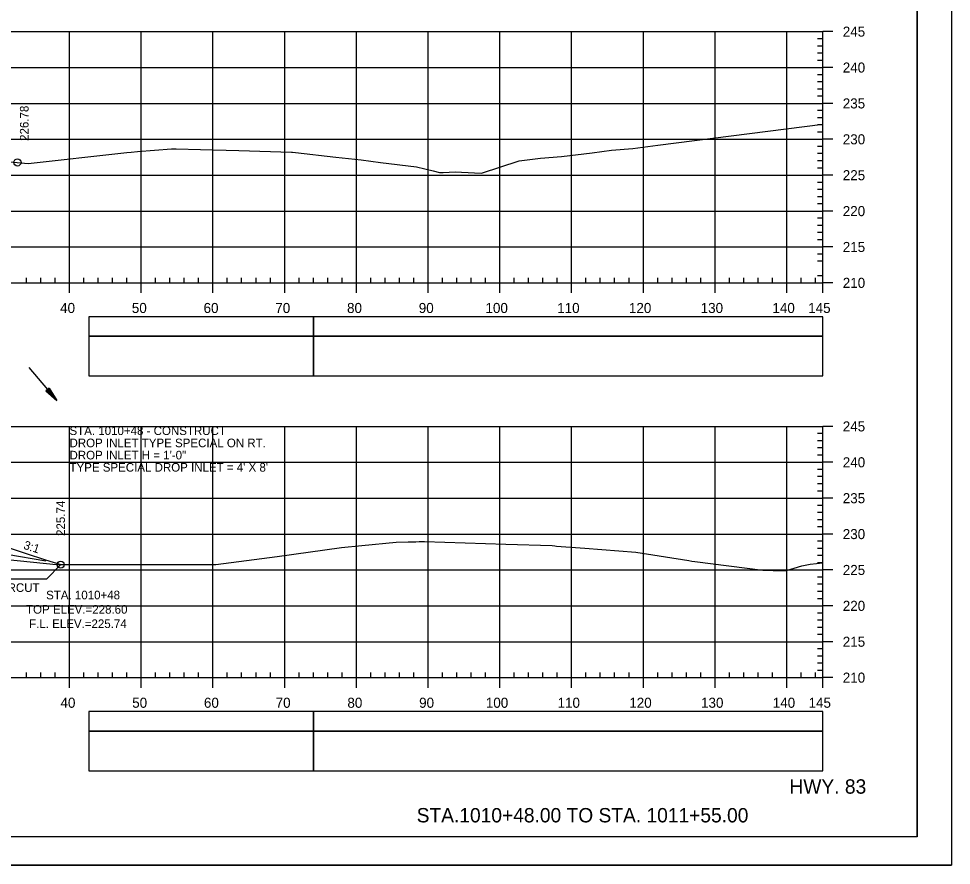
# Model space of a CAD drawing. Extents: x 1386544 to 1388153, y 379785 to 390999.
# Drawn here: x 1387399.4 to 1387529.4, y 381223.9 to 381341.8 of the extents above; entities that cross this region are included whole.
import ezdxf

# ---------------------------------------------------------------- set-up
doc = ezdxf.new("R2010")
doc.units = 0
for name, color, linetype in [('R_Axis', 7, 'Continuous'), ('R_Axis Annot', 7, 'Continuous'), ('R_Border', 7, 'Continuous'), ('R_Dimension', 7, 'Continuous'), ('R_Draft', 7, 'Continuous'), ('R_Exist Surface', 7, 'Continuous'), ('R_Fin Surface', 7, 'Continuous'), ('R_Fin Surface Annot', 7, 'Continuous'), ('R_Grid', 7, 'Continuous'), ('R_No Plot', 7, 'Continuous'), ('R_Striping', 7, 'Continuous'), ('R_Water', 7, 'Continuous'), ('R_Water Annot', 7, 'Continuous'), ('R_Xsect Elev', 7, 'Continuous')]:
    doc.layers.add(name, color=color, linetype=linetype)

msp = doc.modelspace()

# ---------------------------------------------------------------- linework, layer by layer
at = {"layer": 'R_Axis'}
for p, q in [((1387511.51, 381305.02), (1387511.51, 381340.02)), ((1387512.91, 381340.02), (1387511.51, 381340.02)), ((1387511.51, 381339.02), (1387510.81, 381339.02)), ((1387511.51, 381338.02), (1387510.81, 381338.02)), ((1387511.51, 381337.02), (1387510.81, 381337.02)), ((1387511.51, 381336.02), (1387510.81, 381336.02)), ((1387512.91, 381335.02), (1387511.51, 381335.02)), ((1387511.51, 381334.02), (1387510.81, 381334.02)), ((1387511.51, 381333.02), (1387510.81, 381333.02)), ((1387511.51, 381332.02), (1387510.81, 381332.02)), ((1387511.51, 381331.02), (1387510.81, 381331.02)), ((1387512.91, 381330.02), (1387511.51, 381330.02)), ((1387511.51, 381329.02), (1387510.81, 381329.02)), ((1387511.51, 381328.02), (1387510.81, 381328.02)), ((1387511.51, 381327.02), (1387510.81, 381327.02)), ((1387511.51, 381326.02), (1387510.81, 381326.02)), ((1387512.91, 381325.02), (1387511.51, 381325.02)), ((1387511.51, 381324.02), (1387510.81, 381324.02)), ((1387511.51, 381323.02), (1387510.81, 381323.02)), ((1387511.51, 381322.02), (1387510.81, 381322.02)), ((1387511.51, 381321.02), (1387510.81, 381321.02)), ((1387512.91, 381320.02), (1387511.51, 381320.02)), ((1387511.51, 381319.02), (1387510.81, 381319.02)), ((1387511.51, 381318.02), (1387510.81, 381318.02)), ((1387511.51, 381317.02), (1387510.81, 381317.02)), ((1387511.51, 381316.02), (1387510.81, 381316.02)), ((1387511.51, 381314.02), (1387510.81, 381314.02)), ((1387512.91, 381315.02), (1387511.51, 381315.02)), ((1387511.51, 381313.02), (1387510.81, 381313.02)), ((1387511.51, 381312.02), (1387510.81, 381312.02)), ((1387511.51, 381311.02), (1387510.81, 381311.02)), ((1387511.51, 381309.02), (1387510.81, 381309.02)), ((1387512.91, 381310.02), (1387511.51, 381310.02)), ((1387511.51, 381308.02), (1387510.81, 381308.02)), ((1387221.51, 381305.02), (1387511.51, 381305.02)), ((1387400.51, 381305.02), (1387400.51, 381305.72)), ((1387402.51, 381305.02), (1387402.51, 381305.72)), ((1387404.51, 381305.02), (1387404.51, 381305.72)), ((1387406.51, 381303.62), (1387406.51, 381305.02)), ((1387408.51, 381305.02), (1387408.51, 381305.72)), ((1387410.51, 381305.02), (1387410.51, 381305.72)), ((1387412.51, 381305.02), (1387412.51, 381305.72)), ((1387414.51, 381305.02), (1387414.51, 381305.72)), ((1387416.51, 381303.62), (1387416.51, 381305.02)), ((1387418.51, 381305.02), (1387418.51, 381305.72)), ((1387420.51, 381305.02), (1387420.51, 381305.72)), ((1387422.51, 381305.02), (1387422.51, 381305.72)), ((1387424.51, 381305.02), (1387424.51, 381305.72)), ((1387426.51, 381303.62), (1387426.51, 381305.02)), ((1387428.51, 381305.02), (1387428.51, 381305.72)), ((1387430.51, 381305.02), (1387430.51, 381305.72)), ((1387432.51, 381305.02), (1387432.51, 381305.72)), ((1387434.51, 381305.02), (1387434.51, 381305.72)), ((1387436.51, 381303.62), (1387436.51, 381305.02)), ((1387438.51, 381305.02), (1387438.51, 381305.72)), ((1387440.51, 381305.02), (1387440.51, 381305.72)), ((1387442.51, 381305.02), (1387442.51, 381305.72)), ((1387444.51, 381305.02), (1387444.51, 381305.72)), ((1387446.51, 381303.62), (1387446.51, 381305.02)), ((1387448.51, 381305.02), (1387448.51, 381305.72)), ((1387450.51, 381305.02), (1387450.51, 381305.72)), ((1387452.51, 381305.02), (1387452.51, 381305.72)), ((1387454.51, 381305.02), (1387454.51, 381305.72)), ((1387456.51, 381303.62), (1387456.51, 381305.02)), ((1387458.51, 381305.02), (1387458.51, 381305.72)), ((1387460.51, 381305.02), (1387460.51, 381305.72)), ((1387462.51, 381305.02), (1387462.51, 381305.72)), ((1387464.51, 381305.02), (1387464.51, 381305.72)), ((1387466.51, 381303.62), (1387466.51, 381305.02)), ((1387468.51, 381305.02), (1387468.51, 381305.72)), ((1387470.51, 381305.02), (1387470.51, 381305.72)), ((1387472.51, 381305.02), (1387472.51, 381305.72)), ((1387474.51, 381305.02), (1387474.51, 381305.72)), ((1387476.51, 381303.62), (1387476.51, 381305.02)), ((1387478.51, 381305.02), (1387478.51, 381305.72)), ((1387480.51, 381305.02), (1387480.51, 381305.72)), ((1387482.51, 381305.02), (1387482.51, 381305.72)), ((1387484.51, 381305.02), (1387484.51, 381305.72)), ((1387486.51, 381303.62), (1387486.51, 381305.02)), ((1387488.51, 381305.02), (1387488.51, 381305.72)), ((1387490.51, 381305.02), (1387490.51, 381305.72)), ((1387492.51, 381305.02), (1387492.51, 381305.72)), ((1387494.51, 381305.02), (1387494.51, 381305.72)), ((1387496.51, 381303.62), (1387496.51, 381305.02)), ((1387498.51, 381305.02), (1387498.51, 381305.72)), ((1387500.51, 381305.02), (1387500.51, 381305.72)), ((1387502.51, 381305.02), (1387502.51, 381305.72)), ((1387504.51, 381305.02), (1387504.51, 381305.72)), ((1387506.51, 381303.62), (1387506.51, 381305.02)), ((1387508.51, 381305.02), (1387508.51, 381305.72)), ((1387510.51, 381305.02), (1387510.51, 381305.72)), ((1387511.51, 381306.02), (1387510.81, 381306.02)), ((1387511.51, 381303.62), (1387511.51, 381305.02)), ((1387512.91, 381305.02), (1387511.51, 381305.02)), ((1387511.51, 381250.02), (1387511.51, 381285.02)), ((1387512.91, 381285.02), (1387511.51, 381285.02)), ((1387511.51, 381284.02), (1387510.81, 381284.02)), ((1387511.51, 381283.02), (1387510.81, 381283.02)), ((1387511.51, 381282.02), (1387510.81, 381282.02)), ((1387511.51, 381281.02), (1387510.81, 381281.02)), ((1387511.51, 381279.02), (1387510.81, 381279.02)), ((1387512.91, 381280.02), (1387511.51, 381280.02)), ((1387511.51, 381278.02), (1387510.81, 381278.02)), ((1387511.51, 381277.02), (1387510.81, 381277.02)), ((1387511.51, 381276.02), (1387510.81, 381276.02)), ((1387512.91, 381275.02), (1387511.51, 381275.02)), ((1387511.51, 381274.02), (1387510.81, 381274.02)), ((1387511.51, 381273.02), (1387510.81, 381273.02)), ((1387511.51, 381272.02), (1387510.81, 381272.02)), ((1387511.51, 381271.02), (1387510.81, 381271.02)), ((1387512.91, 381270.02), (1387511.51, 381270.02)), ((1387511.51, 381269.02), (1387510.81, 381269.02)), ((1387511.51, 381268.02), (1387510.81, 381268.02)), ((1387511.51, 381267.02), (1387510.81, 381267.02)), ((1387511.51, 381266.02), (1387510.81, 381266.02)), ((1387512.91, 381265.02), (1387511.51, 381265.02)), ((1387511.51, 381264.02), (1387510.81, 381264.02)), ((1387511.51, 381263.02), (1387510.81, 381263.02)), ((1387511.51, 381262.02), (1387510.81, 381262.02)), ((1387511.51, 381261.02), (1387510.81, 381261.02)), ((1387512.91, 381260.02), (1387511.51, 381260.02)), ((1387511.51, 381259.02), (1387510.81, 381259.02)), ((1387511.51, 381258.02), (1387510.81, 381258.02)), ((1387511.51, 381257.02), (1387510.81, 381257.02)), ((1387511.51, 381256.02), (1387510.81, 381256.02)), ((1387512.91, 381255.02), (1387511.51, 381255.02)), ((1387511.51, 381254.02), (1387510.81, 381254.02)), ((1387511.51, 381253.02), (1387510.81, 381253.02)), ((1387511.51, 381252.02), (1387510.81, 381252.02)), ((1387400.51, 381250.02), (1387400.51, 381250.72)), ((1387402.51, 381250.02), (1387402.51, 381250.72)), ((1387404.51, 381250.02), (1387404.51, 381250.72)), ((1387408.51, 381250.02), (1387408.51, 381250.72)), ((1387410.51, 381250.02), (1387410.51, 381250.72)), ((1387412.51, 381250.02), (1387412.51, 381250.72)), ((1387414.51, 381250.02), (1387414.51, 381250.72)), ((1387418.51, 381250.02), (1387418.51, 381250.72)), ((1387420.51, 381250.02), (1387420.51, 381250.72)), ((1387422.51, 381250.02), (1387422.51, 381250.72)), ((1387424.51, 381250.02), (1387424.51, 381250.72)), ((1387428.51, 381250.02), (1387428.51, 381250.72)), ((1387430.51, 381250.02), (1387430.51, 381250.72)), ((1387432.51, 381250.02), (1387432.51, 381250.72)), ((1387434.51, 381250.02), (1387434.51, 381250.72)), ((1387438.51, 381250.02), (1387438.51, 381250.72)), ((1387440.51, 381250.02), (1387440.51, 381250.72)), ((1387442.51, 381250.02), (1387442.51, 381250.72)), ((1387444.51, 381250.02), (1387444.51, 381250.72)), ((1387448.51, 381250.02), (1387448.51, 381250.72)), ((1387450.51, 381250.02), (1387450.51, 381250.72)), ((1387452.51, 381250.02), (1387452.51, 381250.72)), ((1387454.51, 381250.02), (1387454.51, 381250.72)), ((1387458.51, 381250.02), (1387458.51, 381250.72)), ((1387460.51, 381250.02), (1387460.51, 381250.72)), ((1387462.51, 381250.02), (1387462.51, 381250.72)), ((1387464.51, 381250.02), (1387464.51, 381250.72)), ((1387468.51, 381250.02), (1387468.51, 381250.72)), ((1387470.51, 381250.02), (1387470.51, 381250.72)), ((1387472.51, 381250.02), (1387472.51, 381250.72)), ((1387474.51, 381250.02), (1387474.51, 381250.72)), ((1387478.51, 381250.02), (1387478.51, 381250.72)), ((1387480.51, 381250.02), (1387480.51, 381250.72)), ((1387482.51, 381250.02), (1387482.51, 381250.72)), ((1387484.51, 381250.02), (1387484.51, 381250.72)), ((1387488.51, 381250.02), (1387488.51, 381250.72)), ((1387490.51, 381250.02), (1387490.51, 381250.72)), ((1387492.51, 381250.02), (1387492.51, 381250.72)), ((1387494.51, 381250.02), (1387494.51, 381250.72)), ((1387498.51, 381250.02), (1387498.51, 381250.72)), ((1387500.51, 381250.02), (1387500.51, 381250.72)), ((1387502.51, 381250.02), (1387502.51, 381250.72)), ((1387504.51, 381250.02), (1387504.51, 381250.72)), ((1387508.51, 381250.02), (1387508.51, 381250.72)), ((1387510.51, 381250.02), (1387510.51, 381250.72)), ((1387511.51, 381251.02), (1387510.81, 381251.02)), ((1387221.51, 381250.02), (1387511.51, 381250.02)), ((1387406.51, 381248.62), (1387406.51, 381250.02)), ((1387416.51, 381248.62), (1387416.51, 381250.02)), ((1387426.51, 381248.62), (1387426.51, 381250.02)), ((1387436.51, 381248.62), (1387436.51, 381250.02)), ((1387446.51, 381248.62), (1387446.51, 381250.02)), ((1387456.51, 381248.62), (1387456.51, 381250.02)), ((1387466.51, 381248.62), (1387466.51, 381250.02)), ((1387476.51, 381248.62), (1387476.51, 381250.02)), ((1387486.51, 381248.62), (1387486.51, 381250.02)), ((1387496.51, 381248.62), (1387496.51, 381250.02)), ((1387506.51, 381248.62), (1387506.51, 381250.02)), ((1387511.51, 381248.62), (1387511.51, 381250.02)), ((1387512.91, 381250.02), (1387511.51, 381250.02))]:
    msp.add_line(p, q, dxfattribs=at)
at = {"layer": 'R_Axis Annot'}
for points in [[(1387440.54, 381297.57), (1387511.51, 381297.57), (1387511.51, 381300.28), (1387440.54, 381300.28)], [(1387440.54, 381292.05), (1387511.51, 381292.05), (1387511.51, 381297.57), (1387440.54, 381297.57)], [(1387440.54, 381242.57), (1387511.51, 381242.57), (1387511.51, 381245.28), (1387440.54, 381245.28)], [(1387440.54, 381237.05), (1387511.51, 381237.05), (1387511.51, 381242.57), (1387440.54, 381242.57)]]:
    msp.add_lwpolyline(points, close=True, dxfattribs=at)
at = {"layer": 'R_Border'}
for q in [(1387524.69, 381433.31), (1387208.51, 381227.85)]:
    msp.add_line((1387524.69, 381227.85), q, dxfattribs=at)
at = {"layer": 'R_Dimension'}
msp.add_line((1387405.28, 381265.76), (1387403.28, 381263.76), dxfattribs=at)
msp.add_lwpolyline([(1387403.28, 381263.76), (1387392.08, 381263.76)], dxfattribs=at)
at = {"layer": 'R_Exist Surface'}
for points in [[(1387469.21, 381322), (1387472.16, 381322.38), (1387475.08, 381322.61), (1387479.36, 381323.15), (1387482.05, 381323.5), (1387485.03, 381323.75), (1387488.54, 381324.2), (1387511.51, 381327.14)], [(1387395.6, 381322.13), (1387400.74, 381321.67), (1387414.08, 381323.12), (1387414.48, 381323.16), (1387415.09, 381323.23), (1387415.97, 381323.31), (1387420.71, 381323.67), (1387421.12, 381323.69), (1387421.36, 381323.71), (1387424.77, 381323.61), (1387430.12, 381323.45), (1387437.44, 381323.25), (1387437.6, 381323.23), (1387438.02, 381323.18), (1387443.64, 381322.55), (1387447.18, 381322.16), (1387449.85, 381321.8), (1387454.89, 381321.18), (1387457.23, 381320.64), (1387458.11, 381320.38), (1387458.6, 381320.4), (1387460.27, 381320.47), (1387462.97, 381320.33), (1387463.95, 381320.28), (1387469.21, 381322)], [(1387394.2, 381266.84), (1387404.65, 381265.76), (1387421.1, 381265.79), (1387425.21, 381265.79), (1387426.92, 381265.8), (1387435.47, 381266.89), (1387444.45, 381268.16), (1387447.28, 381268.45), (1387452.03, 381268.89), (1387453.74, 381268.93), (1387454.81, 381268.95), (1387455.26, 381268.97), (1387455.99, 381268.99), (1387467.34, 381268.62), (1387473.82, 381268.41), (1387474.17, 381268.37), (1387474.42, 381268.34), (1387478.33, 381268.06), (1387485.48, 381267.48), (1387492.84, 381266.32), (1387493.29, 381266.25), (1387493.69, 381266.2), (1387503.17, 381264.99), (1387504.62, 381264.94), (1387506.47, 381264.93), (1387508.59, 381265.61), (1387509.75, 381265.83), (1387511.51, 381266.02)]]:
    msp.add_lwpolyline(points, dxfattribs=at)
at = {"layer": 'R_Fin Surface'}
msp.add_lwpolyline([(1387397.82, 381268.18), (1387400.32, 381267.37), (1387403.17, 381266.44), (1387405.28, 381265.76)], dxfattribs=at)
at = {"layer": 'R_Grid'}
for p, q in [((1387221.51, 381340.02), (1387511.51, 381340.02)), ((1387406.51, 381305.02), (1387406.51, 381340.02)), ((1387416.51, 381305.02), (1387416.51, 381340.02)), ((1387426.51, 381305.02), (1387426.51, 381340.02)), ((1387436.51, 381305.02), (1387436.51, 381340.02)), ((1387446.51, 381305.02), (1387446.51, 381340.02)), ((1387456.51, 381305.02), (1387456.51, 381340.02)), ((1387466.51, 381305.02), (1387466.51, 381340.02)), ((1387476.51, 381305.02), (1387476.51, 381340.02)), ((1387486.51, 381305.02), (1387486.51, 381340.02)), ((1387496.51, 381305.02), (1387496.51, 381340.02)), ((1387506.51, 381305.02), (1387506.51, 381340.02)), ((1387221.51, 381335.02), (1387511.51, 381335.02)), ((1387221.51, 381335.02), (1387511.51, 381335.02)), ((1387406.51, 381305.02), (1387406.51, 381335.02)), ((1387416.51, 381305.02), (1387416.51, 381335.02)), ((1387426.51, 381305.02), (1387426.51, 381335.02)), ((1387436.51, 381305.02), (1387436.51, 381335.02)), ((1387446.51, 381305.02), (1387446.51, 381335.02)), ((1387456.51, 381305.02), (1387456.51, 381335.02)), ((1387466.51, 381305.02), (1387466.51, 381335.02)), ((1387476.51, 381305.02), (1387476.51, 381335.02)), ((1387486.51, 381305.02), (1387486.51, 381335.02)), ((1387496.51, 381305.02), (1387496.51, 381335.02)), ((1387506.51, 381305.02), (1387506.51, 381335.02)), ((1387511.51, 381305.02), (1387511.51, 381335.02)), ((1387511.51, 381305.02), (1387511.51, 381335.02)), ((1387221.51, 381330.02), (1387511.51, 381330.02)), ((1387221.51, 381330.02), (1387511.51, 381330.02)), ((1387221.51, 381325.02), (1387511.51, 381325.02)), ((1387221.51, 381325.02), (1387511.51, 381325.02)), ((1387221.51, 381320.02), (1387511.51, 381320.02)), ((1387221.51, 381320.02), (1387511.51, 381320.02)), ((1387221.51, 381315.02), (1387511.51, 381315.02)), ((1387221.51, 381315.02), (1387511.51, 381315.02)), ((1387221.51, 381310.02), (1387511.51, 381310.02)), ((1387221.51, 381310.02), (1387511.51, 381310.02)), ((1387221.51, 381305.02), (1387511.51, 381305.02)), ((1387221.51, 381305.02), (1387511.51, 381305.02)), ((1387221.51, 381285.02), (1387511.51, 381285.02)), ((1387406.51, 381250.02), (1387406.51, 381285.02)), ((1387416.51, 381250.02), (1387416.51, 381285.02)), ((1387426.51, 381250.02), (1387426.51, 381285.02)), ((1387436.51, 381250.02), (1387436.51, 381285.02)), ((1387446.51, 381250.02), (1387446.51, 381285.02)), ((1387456.51, 381250.02), (1387456.51, 381285.02)), ((1387466.51, 381250.02), (1387466.51, 381285.02)), ((1387476.51, 381250.02), (1387476.51, 381285.02)), ((1387486.51, 381250.02), (1387486.51, 381285.02)), ((1387496.51, 381250.02), (1387496.51, 381285.02)), ((1387506.51, 381250.02), (1387506.51, 381285.02)), ((1387511.51, 381250.02), (1387511.51, 381285.02)), ((1387221.51, 381280.02), (1387511.51, 381280.02)), ((1387221.51, 381275.02), (1387511.51, 381275.02)), ((1387221.51, 381270.02), (1387511.51, 381270.02)), ((1387221.51, 381265.02), (1387511.51, 381265.02)), ((1387221.51, 381260.02), (1387511.51, 381260.02)), ((1387221.51, 381255.02), (1387511.51, 381255.02)), ((1387221.51, 381250.02), (1387511.51, 381250.02))]:
    msp.add_line(p, q, dxfattribs=at)
at = {"layer": 'R_No Plot'}
msp.add_line((1387196.11, 381223.87), (1387529.45, 381223.87), dxfattribs=at)
for points in [[(1387196.11, 381437.2), (1387529.45, 381437.2), (1387529.45, 381223.87), (1387196.11, 381223.87)], [(1387442.43, 381433.31), (1387462.05, 381433.31), (1387462.05, 381423.43), (1387478.17, 381423.43), (1387501.37, 381423.43), (1387501.37, 381399.1), (1387524.69, 381399.1), (1387524.69, 381227.85), (1387208.51, 381227.85), (1387208.51, 381433.31)]]:
    msp.add_lwpolyline(points, close=True, dxfattribs=at)
for centre in [(1387399.25, 381321.8), (1387405.28, 381265.76)]:
    msp.add_circle(centre, 0.5, dxfattribs=at)
at = {"layer": 'R_Striping'}
for points in [[(1387409.2, 381297.58), (1387440.54, 381297.58), (1387440.54, 381300.28), (1387409.2, 381300.28)], [(1387409.2, 381292.05), (1387440.54, 381292.05), (1387440.54, 381297.58), (1387409.2, 381297.58)], [(1387409.2, 381242.58), (1387440.54, 381242.58), (1387440.54, 381245.28), (1387409.2, 381245.28)], [(1387409.2, 381237.05), (1387440.54, 381237.05), (1387440.54, 381242.58), (1387409.2, 381242.58)]]:
    msp.add_lwpolyline(points, close=True, dxfattribs=at)
at = {"layer": 'R_Water'}
for p, q in [((1387400.86, 381293.21), (1387404.74, 381288.63)), ((1387403.67, 381290.35), (1387403.22, 381289.96)), ((1387403.67, 381290.35), (1387403.22, 381289.96)), ((1387403.22, 381289.96), (1387404.74, 381288.63)), ((1387403.22, 381289.96), (1387404.74, 381288.63)), ((1387403.25, 381289.99), (1387404.52, 381288.89)), ((1387403.25, 381289.99), (1387404.52, 381288.89)), ((1387403.29, 381290.03), (1387404.3, 381289.15)), ((1387403.29, 381290.03), (1387404.3, 381289.15)), ((1387403.33, 381290.06), (1387404.08, 381289.4)), ((1387403.33, 381290.06), (1387404.08, 381289.4)), ((1387403.37, 381290.09), (1387403.87, 381289.66)), ((1387403.37, 381290.09), (1387403.87, 381289.66)), ((1387403.41, 381290.13), (1387403.65, 381289.92)), ((1387403.41, 381290.13), (1387403.65, 381289.92)), ((1387403.48, 381290.19), (1387403.65, 381289.92)), ((1387403.48, 381290.19), (1387403.65, 381289.92)), ((1387403.52, 381290.22), (1387403.87, 381289.66)), ((1387403.52, 381290.22), (1387403.87, 381289.66)), ((1387403.56, 381290.25), (1387404.08, 381289.4)), ((1387403.56, 381290.25), (1387404.08, 381289.4)), ((1387403.6, 381290.28), (1387404.3, 381289.15)), ((1387403.6, 381290.28), (1387404.3, 381289.15)), ((1387403.64, 381290.32), (1387404.52, 381288.89)), ((1387403.64, 381290.32), (1387404.52, 381288.89)), ((1387403.67, 381290.35), (1387404.74, 381288.63)), ((1387403.67, 381290.35), (1387404.74, 381288.63)), ((1387397.78, 381267.21), (1387403.22, 381266.3))]:
    msp.add_line(p, q, dxfattribs=at)

# ---------------------------------------------------------------- texts
at = {"layer": 'R_Axis Annot'}
for s, p in [('245', (1387514.31, 381339.32)), ('240', (1387514.31, 381334.32)), ('235', (1387514.31, 381329.32)), ('230', (1387514.31, 381324.32)), ('225', (1387514.31, 381319.32)), ('220', (1387514.31, 381314.32)), ('215', (1387514.31, 381309.32)), ('210', (1387514.31, 381304.32)), ('40', (1387405.2, 381300.82)), ('50', (1387415.2, 381300.82)), ('60', (1387425.2, 381300.82)), ('70', (1387435.2, 381300.82)), ('80', (1387445.2, 381300.82)), ('90', (1387455.2, 381300.82)), ('100', (1387464.5, 381300.82)), ('110', (1387474.5, 381300.82)), ('120', (1387484.5, 381300.82)), ('130', (1387494.5, 381300.82)), ('140', (1387504.5, 381300.82)), ('145', (1387509.49, 381300.82)), ('245', (1387514.31, 381284.32)), ('240', (1387514.31, 381279.32)), ('235', (1387514.31, 381274.32)), ('230', (1387514.31, 381269.32)), ('225', (1387514.31, 381264.32)), ('220', (1387514.31, 381259.32)), ('215', (1387514.31, 381254.32)), ('210', (1387514.31, 381249.32)), ('40', (1387405.25, 381245.82)), ('50', (1387415.25, 381245.82)), ('60', (1387425.25, 381245.82)), ('70', (1387435.25, 381245.82)), ('80', (1387445.25, 381245.82)), ('90', (1387455.25, 381245.82)), ('100', (1387464.55, 381245.82)), ('110', (1387474.55, 381245.82)), ('120', (1387484.55, 381245.82)), ('130', (1387494.55, 381245.82)), ('140', (1387504.55, 381245.82)), ('145', (1387509.54, 381245.82))]:
    msp.add_text(s, height=1.4, dxfattribs=at).set_placement(p)
at = {"layer": 'R_Dimension'}
msp.add_text('UNDERCUT', height=1.2, dxfattribs=at).set_placement((1387393.33, 381261.96))
at = {"layer": 'R_Draft'}
for s, p in [('HWY. 83', (1387506.88, 381233.85)), ('STA.1010+48.00 TO STA. 1011+55.00', (1387454.91, 381229.85))]:
    msp.add_text(s, height=2, dxfattribs=at).set_placement(p)
at = {"layer": 'R_Fin Surface Annot'}
for s, rotation, p in [('225.74', 90, (1387405.88, 381269.76)), ('3:1', 341.9887, (1387400, 381268))]:
    msp.add_text(s, height=1.2, rotation=rotation, dxfattribs=at).set_placement(p)
at = {"layer": 'R_Water Annot'}
for s, p in [('STA. 1010+48 - CONSTRUCT', (1387406.51, 381283.82)), ('DROP INLET TYPE SPECIAL ON RT.', (1387406.51, 381282.12)), ('DROP INLET H = 1\'-0"', (1387406.51, 381280.42)), ("TYPE SPECIAL DROP INLET = 4' X 8'", (1387406.51, 381278.72)), ('STA. 1010+48', (1387403.25, 381260.93)), ('TOP ELEV.=228.60', (1387400.45, 381258.93)), ('F.L. ELEV.=225.74', (1387400.88, 381256.93))]:
    msp.add_text(s, height=1.2, dxfattribs=at).set_placement(p)
at = {"layer": 'R_Xsect Elev'}
msp.add_text('226.78', height=1.2, rotation=90, dxfattribs=at).set_placement((1387400.8, 381324.8))

doc.saveas('drawing.dxf')
